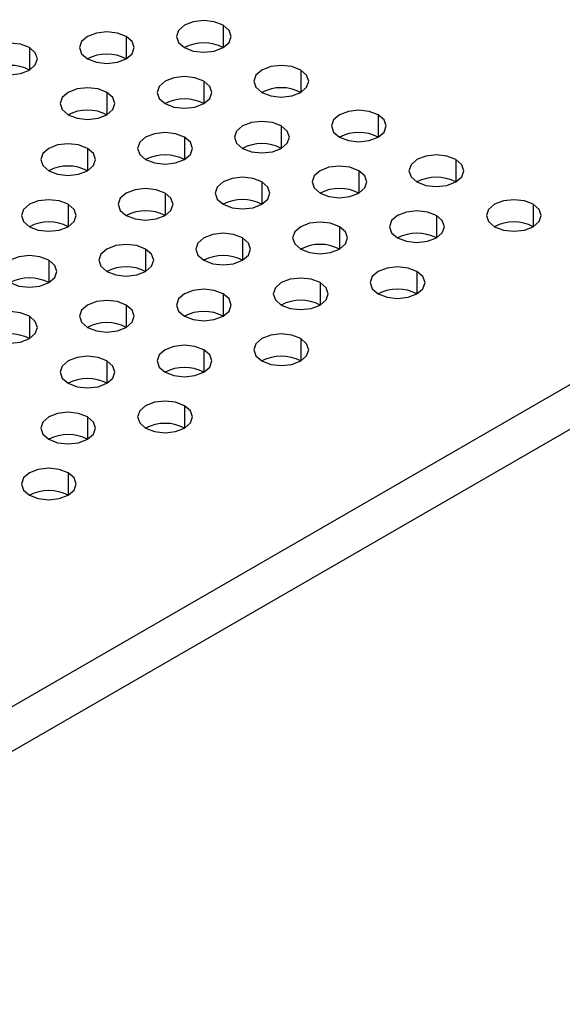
# Model space of a CAD drawing. Header units: millimetres. Extents: x 0 to 1118, y 0 to 864.
# Tile 281 of 438: x 968.54 to 970.52, y 678.5 to 682.1. Entities that reach past the tile are written whole.
import ezdxf

# ---------------------------------------------------------------- set-up
doc = ezdxf.new("R2010")
doc.units = ezdxf.units.MM

msp = doc.modelspace()

# ---------------------------------------------------------------- linework, layer by layer
at = {"color": 7, "linetype": 'Continuous', "lineweight": 25}
for p, q in [((1014.0395, 705.8734), (939.2276, 662.6854)), ((1014.1102, 705.7509), (939.2983, 662.5629))]:
    msp.add_line(p, q, dxfattribs=at)
at = {"color": 8, "linetype": 'Continuous', "lineweight": 25}
for p, q in [((969.2797, 682.0751), (969.2797, 681.9935)), ((968.9261, 682.0343), (968.9261, 681.9526)), ((968.5726, 681.9935), (968.5726, 681.9118)), ((969.5625, 681.9118), (969.5625, 681.8302)), ((969.209, 681.871), (969.209, 681.7894)), ((968.8554, 681.8302), (968.8554, 681.7485)), ((969.8454, 681.7485), (969.8454, 681.6669)), ((969.4918, 681.7077), (969.4918, 681.6261)), ((969.1383, 681.6669), (969.1383, 681.5853)), ((968.7847, 681.6261), (968.7847, 681.5444)), ((970.1282, 681.5853), (970.1282, 681.5036)), ((969.7746, 681.5444), (969.7746, 681.4628)), ((969.4211, 681.5036), (969.4211, 681.422)), ((969.0675, 681.4628), (969.0675, 681.3812)), ((968.714, 681.422), (968.714, 681.3403)), ((970.411, 681.422), (970.411, 681.3403)), ((970.0575, 681.3812), (970.0575, 681.2995)), ((969.7039, 681.3403), (969.7039, 681.2587)), ((969.3504, 681.2995), (969.3504, 681.2179)), ((968.9968, 681.2587), (968.9968, 681.1771)), ((968.6433, 681.2179), (968.6433, 681.1362)), ((969.9868, 681.1771), (969.9868, 681.0954)), ((969.6332, 681.1362), (969.6332, 681.0546)), ((969.2797, 681.0954), (969.2797, 681.0138)), ((968.9261, 681.0546), (968.9261, 680.973)), ((968.5726, 681.0138), (968.5726, 680.9321)), ((969.5625, 680.9321), (969.5625, 680.8505)), ((969.209, 680.8913), (969.209, 680.8097)), ((968.8554, 680.8505), (968.8554, 680.7689)), ((969.1383, 680.6872), (969.1383, 680.6056)), ((968.7847, 680.6464), (968.7847, 680.5648)), ((968.714, 680.4423), (968.714, 680.3607))]:
    msp.add_line(p, q, dxfattribs=at)
at = {"color": 7, "linetype": 'Continuous', "lineweight": 25, "flags": 128}
for points in [[(969.2797, 682.0751), (969.2472, 682.0876), (969.209, 682.092), (969.1707, 682.0876), (969.1383, 682.0751), (969.1166, 682.0564), (969.109, 682.0343), (969.1166, 682.0122), (969.1383, 681.9935)], [(968.9261, 682.0343), (968.8937, 682.0468), (968.8554, 682.0512), (968.8171, 682.0468), (968.7847, 682.0343), (968.763, 682.0156), (968.7554, 681.9935), (968.763, 681.9714), (968.7847, 681.9526)], [(969.1383, 681.9935), (969.1707, 681.981), (969.209, 681.9766), (969.2472, 681.981), (969.2797, 681.9935), (969.3014, 682.0122), (969.309, 682.0343), (969.3014, 682.0564), (969.2797, 682.0751)], [(968.7847, 681.9526), (968.8171, 681.9401), (968.8554, 681.9357), (968.8937, 681.9401), (968.9261, 681.9526), (968.9478, 681.9714), (968.9554, 681.9935), (968.9478, 682.0156), (968.9261, 682.0343)], [(968.5726, 681.9935), (968.5401, 682.006), (968.5019, 682.0104), (968.4636, 682.006), (968.4311, 681.9935), (968.4095, 681.9747), (968.4019, 681.9526), (968.4095, 681.9306), (968.4311, 681.9118)], [(968.4311, 681.9118), (968.4636, 681.8993), (968.5019, 681.8949), (968.5401, 681.8993), (968.5726, 681.9118), (968.5942, 681.9306), (968.6019, 681.9526), (968.5942, 681.9747), (968.5726, 681.9935)], [(969.5625, 681.9118), (969.5301, 681.9243), (969.4918, 681.9287), (969.4535, 681.9243), (969.4211, 681.9118), (969.3994, 681.8931), (969.3918, 681.871), (969.3994, 681.8489), (969.4211, 681.8302)], [(969.4211, 681.8302), (969.4535, 681.8177), (969.4918, 681.8133), (969.5301, 681.8177), (969.5625, 681.8302), (969.5842, 681.8489), (969.5918, 681.871), (969.5842, 681.8931), (969.5625, 681.9118)], [(969.209, 681.871), (969.1765, 681.8835), (969.1383, 681.8879), (969.1, 681.8835), (969.0675, 681.871), (969.0459, 681.8523), (969.0383, 681.8302), (969.0459, 681.8081), (969.0675, 681.7894)], [(969.0675, 681.7894), (969.1, 681.7769), (969.1383, 681.7725), (969.1765, 681.7769), (969.209, 681.7894), (969.2306, 681.8081), (969.2383, 681.8302), (969.2306, 681.8523), (969.209, 681.871)], [(968.8554, 681.8302), (968.823, 681.8427), (968.7847, 681.8471), (968.7464, 681.8427), (968.714, 681.8302), (968.6923, 681.8115), (968.6847, 681.7894), (968.6923, 681.7673), (968.714, 681.7485)], [(968.714, 681.7485), (968.7464, 681.736), (968.7847, 681.7316), (968.823, 681.736), (968.8554, 681.7485), (968.8771, 681.7673), (968.8847, 681.7894), (968.8771, 681.8115), (968.8554, 681.8302)], [(969.8454, 681.7485), (969.8129, 681.7611), (969.7746, 681.7655), (969.7364, 681.7611), (969.7039, 681.7485), (969.6823, 681.7298), (969.6746, 681.7077), (969.6823, 681.6856), (969.7039, 681.6669)], [(969.7039, 681.6669), (969.7364, 681.6544), (969.7746, 681.65), (969.8129, 681.6544), (969.8454, 681.6669), (969.867, 681.6856), (969.8746, 681.7077), (969.867, 681.7298), (969.8454, 681.7485)], [(969.4918, 681.7077), (969.4594, 681.7202), (969.4211, 681.7246), (969.3828, 681.7202), (969.3504, 681.7077), (969.3287, 681.689), (969.3211, 681.6669), (969.3287, 681.6448), (969.3504, 681.6261)], [(969.3504, 681.6261), (969.3828, 681.6136), (969.4211, 681.6092), (969.4594, 681.6136), (969.4918, 681.6261), (969.5135, 681.6448), (969.5211, 681.6669), (969.5135, 681.689), (969.4918, 681.7077)], [(969.1383, 681.6669), (969.1058, 681.6794), (969.0675, 681.6838), (969.0293, 681.6794), (968.9968, 681.6669), (968.9752, 681.6482), (968.9675, 681.6261), (968.9752, 681.604), (968.9968, 681.5853)], [(968.9968, 681.5853), (969.0293, 681.5727), (969.0675, 681.5684), (969.1058, 681.5727), (969.1383, 681.5853), (969.1599, 681.604), (969.1675, 681.6261), (969.1599, 681.6482), (969.1383, 681.6669)], [(968.7847, 681.6261), (968.7523, 681.6386), (968.714, 681.643), (968.6757, 681.6386), (968.6433, 681.6261), (968.6216, 681.6074), (968.614, 681.5853), (968.6216, 681.5632), (968.6433, 681.5444)], [(968.6433, 681.5444), (968.6757, 681.5319), (968.714, 681.5275), (968.7523, 681.5319), (968.7847, 681.5444), (968.8064, 681.5632), (968.814, 681.5853), (968.8064, 681.6074), (968.7847, 681.6261)], [(970.1282, 681.5853), (970.0958, 681.5978), (970.0575, 681.6022), (970.0192, 681.5978), (969.9868, 681.5853), (969.9651, 681.5665), (969.9575, 681.5444), (969.9651, 681.5224), (969.9868, 681.5036)], [(969.9868, 681.5036), (970.0192, 681.4911), (970.0575, 681.4867), (970.0958, 681.4911), (970.1282, 681.5036), (970.1499, 681.5224), (970.1575, 681.5444), (970.1499, 681.5665), (970.1282, 681.5853)], [(969.7746, 681.5444), (969.7422, 681.557), (969.7039, 681.5614), (969.6657, 681.557), (969.6332, 681.5444), (969.6115, 681.5257), (969.6039, 681.5036), (969.6115, 681.4815), (969.6332, 681.4628)], [(969.4211, 681.5036), (969.3887, 681.5161), (969.3504, 681.5205), (969.3121, 681.5161), (969.2797, 681.5036), (969.258, 681.4849), (969.2504, 681.4628), (969.258, 681.4407), (969.2797, 681.422)], [(969.6332, 681.4628), (969.6657, 681.4503), (969.7039, 681.4459), (969.7422, 681.4503), (969.7746, 681.4628), (969.7963, 681.4815), (969.8039, 681.5036), (969.7963, 681.5257), (969.7746, 681.5444)], [(969.0675, 681.4628), (969.0351, 681.4753), (968.9968, 681.4797), (968.9586, 681.4753), (968.9261, 681.4628), (968.9044, 681.4441), (968.8968, 681.422), (968.9044, 681.3999), (968.9261, 681.3812)], [(969.2797, 681.422), (969.3121, 681.4095), (969.3504, 681.4051), (969.3887, 681.4095), (969.4211, 681.422), (969.4428, 681.4407), (969.4504, 681.4628), (969.4428, 681.4849), (969.4211, 681.5036)], [(968.9261, 681.3812), (968.9586, 681.3686), (968.9968, 681.3643), (969.0351, 681.3686), (969.0675, 681.3812), (969.0892, 681.3999), (969.0968, 681.422), (969.0892, 681.4441), (969.0675, 681.4628)], [(968.714, 681.422), (968.6815, 681.4345), (968.6433, 681.4389), (968.605, 681.4345), (968.5726, 681.422), (968.5509, 681.4033), (968.5433, 681.3812), (968.5509, 681.3591), (968.5726, 681.3403)], [(968.5726, 681.3403), (968.605, 681.3278), (968.6433, 681.3234), (968.6815, 681.3278), (968.714, 681.3403), (968.7357, 681.3591), (968.7433, 681.3812), (968.7357, 681.4033), (968.714, 681.422)], [(970.411, 681.422), (970.3786, 681.4345), (970.3403, 681.4389), (970.3021, 681.4345), (970.2696, 681.422), (970.2479, 681.4033), (970.2403, 681.3812), (970.2479, 681.3591), (970.2696, 681.3403)], [(970.2696, 681.3403), (970.3021, 681.3278), (970.3403, 681.3234), (970.3786, 681.3278), (970.411, 681.3403), (970.4327, 681.3591), (970.4403, 681.3812), (970.4327, 681.4033), (970.411, 681.422)], [(970.0575, 681.3812), (970.025, 681.3937), (969.9868, 681.3981), (969.9485, 681.3937), (969.9161, 681.3812), (969.8944, 681.3624), (969.8868, 681.3403), (969.8944, 681.3182), (969.9161, 681.2995)], [(969.9161, 681.2995), (969.9485, 681.287), (969.9868, 681.2826), (970.025, 681.287), (970.0575, 681.2995), (970.0792, 681.3182), (970.0868, 681.3403), (970.0792, 681.3624), (970.0575, 681.3812)], [(969.7039, 681.3403), (969.6715, 681.3529), (969.6332, 681.3572), (969.595, 681.3529), (969.5625, 681.3403), (969.5408, 681.3216), (969.5332, 681.2995), (969.5408, 681.2774), (969.5625, 681.2587)], [(969.5625, 681.2587), (969.595, 681.2462), (969.6332, 681.2418), (969.6715, 681.2462), (969.7039, 681.2587), (969.7256, 681.2774), (969.7332, 681.2995), (969.7256, 681.3216), (969.7039, 681.3403)], [(969.3504, 681.2995), (969.3179, 681.312), (969.2797, 681.3164), (969.2414, 681.312), (969.209, 681.2995), (969.1873, 681.2808), (969.1797, 681.2587), (969.1873, 681.2366), (969.209, 681.2179)], [(969.209, 681.2179), (969.2414, 681.2054), (969.2797, 681.201), (969.3179, 681.2054), (969.3504, 681.2179), (969.3721, 681.2366), (969.3797, 681.2587), (969.3721, 681.2808), (969.3504, 681.2995)], [(968.9968, 681.2587), (968.9644, 681.2712), (968.9261, 681.2756), (968.8879, 681.2712), (968.8554, 681.2587), (968.8337, 681.24), (968.8261, 681.2179), (968.8337, 681.1958), (968.8554, 681.1771)], [(968.6433, 681.2179), (968.6108, 681.2304), (968.5726, 681.2348), (968.5343, 681.2304), (968.5019, 681.2179), (968.4802, 681.1992), (968.4726, 681.1771), (968.4802, 681.155), (968.5019, 681.1362)], [(968.8554, 681.1771), (968.8879, 681.1645), (968.9261, 681.1602), (968.9644, 681.1645), (968.9968, 681.1771), (969.0185, 681.1958), (969.0261, 681.2179), (969.0185, 681.24), (968.9968, 681.2587)], [(968.5019, 681.1362), (968.5343, 681.1237), (968.5726, 681.1193), (968.6108, 681.1237), (968.6433, 681.1362), (968.665, 681.155), (968.6726, 681.1771), (968.665, 681.1992), (968.6433, 681.2179)], [(969.9868, 681.1771), (969.9543, 681.1896), (969.9161, 681.194), (969.8778, 681.1896), (969.8454, 681.1771), (969.8237, 681.1583), (969.8161, 681.1362), (969.8237, 681.1141), (969.8454, 681.0954)], [(969.6332, 681.1362), (969.6008, 681.1488), (969.5625, 681.1531), (969.5242, 681.1488), (969.4918, 681.1362), (969.4701, 681.1175), (969.4625, 681.0954), (969.4701, 681.0733), (969.4918, 681.0546)], [(969.8454, 681.0954), (969.8778, 681.0829), (969.9161, 681.0785), (969.9543, 681.0829), (969.9868, 681.0954), (970.0085, 681.1141), (970.0161, 681.1362), (970.0085, 681.1583), (969.9868, 681.1771)], [(969.4918, 681.0546), (969.5242, 681.0421), (969.5625, 681.0377), (969.6008, 681.0421), (969.6332, 681.0546), (969.6549, 681.0733), (969.6625, 681.0954), (969.6549, 681.1175), (969.6332, 681.1362)], [(969.2797, 681.0954), (969.2472, 681.1079), (969.209, 681.1123), (969.1707, 681.1079), (969.1383, 681.0954), (969.1166, 681.0767), (969.109, 681.0546), (969.1166, 681.0325), (969.1383, 681.0138)], [(969.1383, 681.0138), (969.1707, 681.0013), (969.209, 680.9969), (969.2472, 681.0013), (969.2797, 681.0138), (969.3014, 681.0325), (969.309, 681.0546), (969.3014, 681.0767), (969.2797, 681.0954)], [(968.9261, 681.0546), (968.8937, 681.0671), (968.8554, 681.0715), (968.8171, 681.0671), (968.7847, 681.0546), (968.763, 681.0359), (968.7554, 681.0138), (968.763, 680.9917), (968.7847, 680.973)], [(968.7847, 680.973), (968.8171, 680.9604), (968.8554, 680.956), (968.8937, 680.9604), (968.9261, 680.973), (968.9478, 680.9917), (968.9554, 681.0138), (968.9478, 681.0359), (968.9261, 681.0546)], [(968.5726, 681.0138), (968.5401, 681.0263), (968.5019, 681.0307), (968.4636, 681.0263), (968.4311, 681.0138), (968.4095, 680.995), (968.4019, 680.973), (968.4095, 680.9509), (968.4311, 680.9321)], [(968.4311, 680.9321), (968.4636, 680.9196), (968.5019, 680.9152), (968.5401, 680.9196), (968.5726, 680.9321), (968.5942, 680.9509), (968.6019, 680.973), (968.5942, 680.995), (968.5726, 681.0138)], [(969.5625, 680.9321), (969.5301, 680.9447), (969.4918, 680.949), (969.4535, 680.9447), (969.4211, 680.9321), (969.3994, 680.9134), (969.3918, 680.8913), (969.3994, 680.8692), (969.4211, 680.8505)], [(969.209, 680.8913), (969.1765, 680.9038), (969.1383, 680.9082), (969.1, 680.9038), (969.0675, 680.8913), (969.0459, 680.8726), (969.0383, 680.8505), (969.0459, 680.8284), (969.0675, 680.8097)], [(969.4211, 680.8505), (969.4535, 680.838), (969.4918, 680.8336), (969.5301, 680.838), (969.5625, 680.8505), (969.5842, 680.8692), (969.5918, 680.8913), (969.5842, 680.9134), (969.5625, 680.9321)], [(968.8554, 680.8505), (968.823, 680.863), (968.7847, 680.8674), (968.7464, 680.863), (968.714, 680.8505), (968.6923, 680.8318), (968.6847, 680.8097), (968.6923, 680.7876), (968.714, 680.7689)], [(969.0675, 680.8097), (969.1, 680.7972), (969.1383, 680.7928), (969.1765, 680.7972), (969.209, 680.8097), (969.2306, 680.8284), (969.2383, 680.8505), (969.2306, 680.8726), (969.209, 680.8913)], [(968.714, 680.7689), (968.7464, 680.7563), (968.7847, 680.7519), (968.823, 680.7563), (968.8554, 680.7689), (968.8771, 680.7876), (968.8847, 680.8097), (968.8771, 680.8318), (968.8554, 680.8505)], [(969.1383, 680.6872), (969.1058, 680.6997), (969.0675, 680.7041), (969.0293, 680.6997), (968.9968, 680.6872), (968.9752, 680.6685), (968.9675, 680.6464), (968.9752, 680.6243), (968.9968, 680.6056)], [(968.9968, 680.6056), (969.0293, 680.5931), (969.0675, 680.5887), (969.1058, 680.5931), (969.1383, 680.6056), (969.1599, 680.6243), (969.1675, 680.6464), (969.1599, 680.6685), (969.1383, 680.6872)], [(968.7847, 680.6464), (968.7523, 680.6589), (968.714, 680.6633), (968.6757, 680.6589), (968.6433, 680.6464), (968.6216, 680.6277), (968.614, 680.6056), (968.6216, 680.5835), (968.6433, 680.5648)], [(968.6433, 680.5648), (968.6757, 680.5522), (968.714, 680.5478), (968.7523, 680.5522), (968.7847, 680.5648), (968.8064, 680.5835), (968.814, 680.6056), (968.8064, 680.6277), (968.7847, 680.6464)], [(968.714, 680.4423), (968.6815, 680.4548), (968.6433, 680.4592), (968.605, 680.4548), (968.5726, 680.4423), (968.5509, 680.4236), (968.5433, 680.4015), (968.5509, 680.3794), (968.5726, 680.3607)], [(968.5726, 680.3607), (968.605, 680.3481), (968.6433, 680.3437), (968.6815, 680.3481), (968.714, 680.3607), (968.7357, 680.3794), (968.7433, 680.4015), (968.7357, 680.4236), (968.714, 680.4423)]]:
    msp.add_lwpolyline(points, dxfattribs=at)
at = {"color": 7, "linetype": 'Continuous', "lineweight": 25}
for centre in [(969.209, 681.857), (968.8554, 681.8162), (968.5019, 681.7753), (969.4918, 681.6937), (969.1383, 681.6529), (968.7847, 681.6121), (969.7746, 681.5304), (969.4211, 681.4896), (969.0675, 681.4488), (968.714, 681.408), (970.0575, 681.3671), (969.7039, 681.3263), (969.3504, 681.2855), (968.9968, 681.2447), (968.6433, 681.2039), (970.3403, 681.2039), (969.9868, 681.163), (969.6332, 681.1222), (969.2797, 681.0814), (968.9261, 681.0406), (968.5726, 680.9998), (969.9161, 680.9589), (969.5625, 680.9181), (969.209, 680.8773), (968.8554, 680.8365), (968.5019, 680.7956), (969.4918, 680.714), (969.1383, 680.6732), (968.7847, 680.6324), (969.0675, 680.4691), (968.714, 680.4283), (968.6433, 680.2242)]:
    msp.add_arc(centre, 0.1537, 62.61, 117.3846, dxfattribs=at)

doc.saveas('drawing.dxf')
